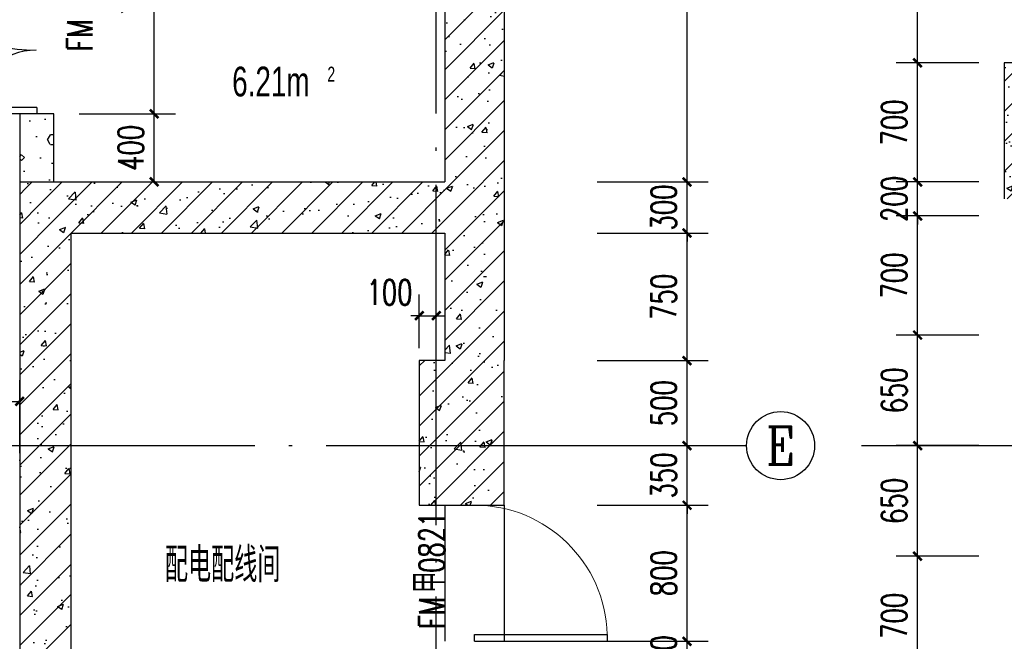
# Model space of a CAD drawing. Extents: x 797781 to 1255204, y 21234 to 1024248.
# Tile 861 of 1056: x 1163036 to 1168827, y 582526 to 586180. Entities that reach past the tile are written whole.
import ezdxf
from ezdxf.enums import TextEntityAlignment as Align

# ---------------------------------------------------------------- set-up
doc = ezdxf.new("R2010")
doc.units = 0
doc.header["$LTSCALE"] = 1000
doc.header["$MEASUREMENT"] = 0
doc.linetypes.add('230303生产综合楼-平面图_t8$0$DOTE', pattern=[2.42, 2, -0.2, 0.02, -0.2])
for name, color, linetype in [('230303生产综合楼-平面图_t8$0$AXIS', 3, 'Continuous'), ('230303生产综合楼-平面图_t8$0$AXIS_TEXT', 7, 'Continuous'), ('230303生产综合楼-平面图_t8$0$COLUMN', 40, 'Continuous'), ('230303生产综合楼-平面图_t8$0$DOOR_FIRE', 4, 'Continuous'), ('230303生产综合楼-平面图_t8$0$DOOR_FIRE_TEXT', 7, 'Continuous'), ('230303生产综合楼-平面图_t8$0$DOTE', 1, '230303生产综合楼-平面图_t8$0$DOTE'), ('230303生产综合楼-平面图_t8$0$PUB_DIM', 3, 'Continuous'), ('230303生产综合楼-平面图_t8$0$PUB_HATCH', 8, 'Continuous'), ('230303生产综合楼-平面图_t8$0$PUB_TEXT', 7, 'Continuous'), ('230303生产综合楼-平面图_t8$0$SPACE', 7, 'Continuous'), ('230303生产综合楼-平面图_t8$0$WALL', 40, 'Continuous'), ('AXIS_TEXT', 7, 'Continuous'), ('DOOR_FIRE', 4, 'Continuous')]:
    doc.layers.add(name, color=color, linetype=linetype)
doc.styles.add('230303生产综合楼-平面图_t8$0$_HZTXT', font='@HZTXT_E', dxfattribs={"width": 0.7, "bigfont": '@@HZTXT'})
doc.styles.add('230303生产综合楼-平面图_t8$0$_TCH_AXIS', font='COMPLEX', dxfattribs={"bigfont": 'GBCBIG'})
doc.styles.add('230303生产综合楼-平面图_T8$0$_TCH_DIM_T3', font='SIMPLEX', dxfattribs={"width": 0.705882, "bigfont": 'GBCBIG'})
doc.styles.add('230303生产综合楼-平面图_t8$0$_TCH_WINDOW', font='SIMPLEX', dxfattribs={"height": 3.5, "bigfont": 'GBCBIG'})
doc.styles.add('230303生产综合楼-平面图_t8$0$探索者', font='01-TSSDENG', dxfattribs={"width": 0.7, "bigfont": '02-TSSDCHN'})
doc.styles.add('COMPLEX', font='COMPLEX')
doc.dimstyles.new('230303生产综合楼-平面图_T8$0$_TCH_ARCH&&50', dxfattribs={"dimtxt": 148.75, "dimasz": 50, "dimexe": 125, "dimexo": 150, "dimgap": 63.125, "dimtad": 1, "dimdec": 0, "dimzin": 0, "dimdsep": 46, "dimtxsty": '230303生产综合楼-平面图_T8$0$_TCH_DIM_T3', "dimblk": '230303生产综合楼-平面图_t8$0$_ArchTick', "dimcen": 0.09, "dimclrt": 7, "dimazin": 2, "dimtfac": 1, "dimtdec": 0, "dimtix": 1, "dimtmove": 2, "dimatfit": 3, "dimfxl": 1, "dimtolj": 1, "dimtzin": 0, "dimarcsym": 0})
pattern_1 = [(45, (0, 0), (-88.388348, 88.388348), []), (50, (0, 0), (358.63009, -31.37607), [37.5, -412.5]), (355, (0, 0), (-69.37567, 376.09607), [30, -330]), (100.4514, (29.9, -2.6), (289.25469, 344.71977), [31.8701, -350.57106]), (46.1842, (0, 100), (533.62052, -82.7595), [56.25, -618.75]), (96.6356, (44.47, 93.1), (467.33135, 487.05894), [47.80514, -525.8565]), (351.1842, (0, 100), (467.33097, 487.0593), [45, -495]), (21, (50, 75), (298.453526, -201.309445), [37.5, -412.5]), (326, (50, 75), (121.65767, 362.57502), [30, -330]), (71.4514, (74.87, 58.22), (420.11131, 161.26525), [31.8701, -350.57106]), (37.5, (0, 0), (6.079928, 166.446927), [0, -326, 0, -335, 0, -331.25]), (7.5, (0, 0), (131.534769, 197.205856), [0, -191, 0, -318.5, 0, -126.25]), (327.5, (-111.5, 0), (266.911218, -11.277436), [0, -125, 0, -390, 0, -517.5]), (317.5, (-161.5, 0), (291.593085, 50.05249), [0, -162.5, 0, -259, 0, -367.5])]

# ---------------------------------------------------------------- blocks, each defined once
blk = doc.blocks.new('_AXISO')
blk.add_circle((0, 0), 0.5)
at = {"layer": 'AXIS_TEXT', "style": 'COMPLEX', "width": 1.041667}
blk.add_attdef('A', text='', height=0.56, dxfattribs=at).set_placement((-0.25, -0.28), (0.25, -0.28), align=Align.FIT)
blk = doc.blocks.new('230303生产综合楼-平面图_t8$0$_ArchTick')
at = {"color": 0, "linetype": 'ByBlock', "const_width": 0.3}
blk.add_lwpolyline([(-0.5, -0.5), (0.5, 0.5)], dxfattribs=at)
blk = doc.blocks.new('*D3450')
at = {"layer": '230303生产综合楼-平面图_t8$0$AXIS', "color": 0, "lineweight": -2, "transparency": 16777216}
for p, q in [((1165386.4, 584250), (1165386.4, 584565.2)), ((1165486.4, 584250), (1165486.4, 584565.2)), ((1165386.4, 584440.2), (1165336.4, 584440.2)), ((1165386.4, 584440.2), (1165486.4, 584440.2)), ((1165486.4, 584440.2), (1165536.4, 584440.2))]:
    blk.add_line(p, q, dxfattribs=at)
at = {"layer": 'Defpoints', "color": 0, "transparency": 16777216}
for p in [(1165486.4, 584440.2), (1165386.4, 584100), (1165486.4, 584100)]:
    blk.add_point(p, dxfattribs=at)
at = {"layer": '230303生产综合楼-平面图_t8$0$AXIS', "color": 0, "lineweight": -2, "transparency": 16777216, "xscale": 50, "yscale": 50, "zscale": 50}
blk.add_blockref('230303生产综合楼-平面图_t8$0$_ArchTick', (1165386.4, 584440.2), dxfattribs=at)
at = {"layer": '230303生产综合楼-平面图_t8$0$AXIS', "color": 0, "lineweight": -2, "transparency": 16777216, "xscale": 50, "yscale": 50, "zscale": 50, "rotation": 180}
blk.add_blockref('230303生产综合楼-平面图_t8$0$_ArchTick', (1165486.4, 584440.2), dxfattribs=at)
at = {"layer": '230303生产综合楼-平面图_t8$0$AXIS', "color": 7, "transparency": 16777216, "insert": (1165211.4, 584577.7), "char_height": 148.75, "attachment_point": 5, "style": '230303生产综合楼-平面图_T8$0$_TCH_DIM_T3'}
blk.add_mtext('\\A1;100', dxfattribs=at)
blk = doc.blocks.new('*D3451')
at = {"layer": '230303生产综合楼-平面图_t8$0$PUB_DIM', "color": 0, "lineweight": -2, "transparency": 16777216}
for p, q in [((1161536.4, 583632.3), (1161536.4, 584061.8)), ((1163036.4, 583632.3), (1163036.4, 584061.8)), ((1161536.4, 583936.8), (1163036.4, 583936.8))]:
    blk.add_line(p, q, dxfattribs=at)
at = {"layer": 'Defpoints', "color": 0, "transparency": 16777216}
for p in [(1163036.4, 583936.8), (1161536.4, 583482.3), (1163036.4, 583482.3)]:
    blk.add_point(p, dxfattribs=at)
at = {"layer": '230303生产综合楼-平面图_t8$0$PUB_DIM', "color": 0, "lineweight": -2, "transparency": 16777216, "xscale": 50, "yscale": 50, "zscale": 50, "rotation": 180}
blk.add_blockref('230303生产综合楼-平面图_t8$0$_ArchTick', (1161536.4, 583936.8), dxfattribs=at)
at = {"layer": '230303生产综合楼-平面图_t8$0$PUB_DIM', "color": 0, "lineweight": -2, "transparency": 16777216, "xscale": 50, "yscale": 50, "zscale": 50}
blk.add_blockref('230303生产综合楼-平面图_t8$0$_ArchTick', (1163036.4, 583936.8), dxfattribs=at)
at = {"layer": '230303生产综合楼-平面图_t8$0$PUB_DIM', "color": 7, "transparency": 16777216, "insert": (1162286.4, 584074.3), "char_height": 148.75, "attachment_point": 5, "style": '230303生产综合楼-平面图_T8$0$_TCH_DIM_T3'}
blk.add_mtext('\\A1;1500', dxfattribs=at)
blk = doc.blocks.new('*D3459')
at = {"layer": '230303生产综合楼-平面图_t8$0$PUB_DIM', "color": 0, "lineweight": -2, "transparency": 16777216}
for p, q in [((1163386.4, 587126.4), (1163952.3, 587126.4)), ((1163827.3, 585626.4), (1163827.3, 587126.4)), ((1163386.4, 585626.4), (1163952.3, 585626.4))]:
    blk.add_line(p, q, dxfattribs=at)
at = {"layer": 'Defpoints', "color": 0, "transparency": 16777216}
for p in [(1163236.4, 587126.4), (1163827.3, 587126.4), (1163236.4, 585626.4)]:
    blk.add_point(p, dxfattribs=at)
at = {"layer": '230303生产综合楼-平面图_t8$0$PUB_DIM', "color": 0, "lineweight": -2, "transparency": 16777216, "xscale": 50, "yscale": 50, "zscale": 50}
for p, rotation in [((1163827.3, 587126.4), 90), ((1163827.3, 585626.4), 270)]:
    blk.add_blockref('230303生产综合楼-平面图_t8$0$_ArchTick', p, dxfattribs=dict(at, rotation=rotation))
at = {"layer": '230303生产综合楼-平面图_t8$0$PUB_DIM', "color": 7, "transparency": 16777216, "insert": (1163689.8, 586376.4), "char_height": 148.75, "attachment_point": 5, "rotation": 90, "style": '230303生产综合楼-平面图_T8$0$_TCH_DIM_T3'}
blk.add_mtext('\\A1;1500', dxfattribs=at)
blk = doc.blocks.new('*D3460')
at = {"layer": '230303生产综合楼-平面图_t8$0$PUB_DIM', "color": 0, "lineweight": -2, "transparency": 16777216}
for p, q in [((1163386.4, 585626.4), (1163952.3, 585626.4)), ((1163827.3, 585226.4), (1163827.3, 585626.4)), ((1163386.4, 585226.4), (1163952.3, 585226.4))]:
    blk.add_line(p, q, dxfattribs=at)
at = {"layer": 'Defpoints', "color": 0, "transparency": 16777216}
for p in [(1163236.4, 585626.4), (1163827.3, 585626.4), (1163236.4, 585226.4)]:
    blk.add_point(p, dxfattribs=at)
at = {"layer": '230303生产综合楼-平面图_t8$0$PUB_DIM', "color": 0, "lineweight": -2, "transparency": 16777216, "xscale": 50, "yscale": 50, "zscale": 50}
for p, rotation in [((1163827.3, 585626.4), 90), ((1163827.3, 585226.4), 270)]:
    blk.add_blockref('230303生产综合楼-平面图_t8$0$_ArchTick', p, dxfattribs=dict(at, rotation=rotation))
at = {"layer": '230303生产综合楼-平面图_t8$0$PUB_DIM', "color": 7, "transparency": 16777216, "insert": (1163689.8, 585426.4), "char_height": 148.75, "attachment_point": 5, "rotation": 90, "style": '230303生产综合楼-平面图_T8$0$_TCH_DIM_T3'}
blk.add_mtext('\\A1;400', dxfattribs=at)
blk = doc.blocks.new('*D3490')
at = {"layer": '230303生产综合楼-平面图_t8$0$AXIS', "color": 0, "lineweight": -2, "transparency": 16777216}
for p, q in [((1166432.3, 587926.4), (1167086.2, 587926.4)), ((1166961.2, 585226.4), (1166961.2, 587926.4)), ((1166432.3, 585226.4), (1167086.2, 585226.4))]:
    blk.add_line(p, q, dxfattribs=at)
at = {"layer": 'Defpoints', "color": 0, "transparency": 16777216}
for p in [(1166282.3, 587926.4), (1166961.2, 587926.4), (1166282.3, 585226.4)]:
    blk.add_point(p, dxfattribs=at)
at = {"layer": '230303生产综合楼-平面图_t8$0$AXIS', "color": 0, "lineweight": -2, "transparency": 16777216, "xscale": 50, "yscale": 50, "zscale": 50}
for p, rotation in [((1166961.2, 587926.4), 90), ((1166961.2, 585226.4), 270)]:
    blk.add_blockref('230303生产综合楼-平面图_t8$0$_ArchTick', p, dxfattribs=dict(at, rotation=rotation))
at = {"layer": '230303生产综合楼-平面图_t8$0$AXIS', "color": 7, "transparency": 16777216, "insert": (1166823.7, 586576.4), "char_height": 148.75, "attachment_point": 5, "rotation": 90, "style": '230303生产综合楼-平面图_T8$0$_TCH_DIM_T3'}
blk.add_mtext('\\A1;2700', dxfattribs=at)
blk = doc.blocks.new('*D3491')
at = {"layer": '230303生产综合楼-平面图_t8$0$AXIS', "color": 0, "lineweight": -2, "transparency": 16777216}
for p, q in [((1166961.2, 585226.4), (1166961.2, 585276.4)), ((1166432.3, 585226.4), (1167086.2, 585226.4)), ((1166961.2, 584926.4), (1166961.2, 585226.4)), ((1166432.3, 584926.4), (1167086.2, 584926.4)), ((1166961.2, 584926.4), (1166961.2, 584876.4))]:
    blk.add_line(p, q, dxfattribs=at)
at = {"layer": 'Defpoints', "color": 0, "transparency": 16777216}
for p in [(1166282.3, 585226.4), (1166961.2, 585226.4), (1166282.3, 584926.4)]:
    blk.add_point(p, dxfattribs=at)
at = {"layer": '230303生产综合楼-平面图_t8$0$AXIS', "color": 0, "lineweight": -2, "transparency": 16777216, "xscale": 50, "yscale": 50, "zscale": 50}
for p, rotation in [((1166961.2, 585226.4), 270), ((1166961.2, 584926.4), 90)]:
    blk.add_blockref('230303生产综合楼-平面图_t8$0$_ArchTick', p, dxfattribs=dict(at, rotation=rotation))
at = {"layer": '230303生产综合楼-平面图_t8$0$AXIS', "color": 7, "transparency": 16777216, "insert": (1166823.7, 585076.4), "char_height": 148.75, "attachment_point": 5, "rotation": 90, "style": '230303生产综合楼-平面图_T8$0$_TCH_DIM_T3'}
blk.add_mtext('\\A1;300', dxfattribs=at)
blk = doc.blocks.new('*D3492')
at = {"layer": '230303生产综合楼-平面图_t8$0$AXIS', "color": 0, "lineweight": -2, "transparency": 16777216}
for p, q in [((1166432.3, 584926.4), (1167086.2, 584926.4)), ((1166961.2, 584176.4), (1166961.2, 584926.4)), ((1166432.3, 584176.4), (1167086.2, 584176.4))]:
    blk.add_line(p, q, dxfattribs=at)
at = {"layer": 'Defpoints', "color": 0, "transparency": 16777216}
for p in [(1166282.3, 584926.4), (1166961.2, 584926.4), (1166282.3, 584176.4)]:
    blk.add_point(p, dxfattribs=at)
at = {"layer": '230303生产综合楼-平面图_t8$0$AXIS', "color": 0, "lineweight": -2, "transparency": 16777216, "xscale": 50, "yscale": 50, "zscale": 50}
for p, rotation in [((1166961.2, 584926.4), 90), ((1166961.2, 584176.4), 270)]:
    blk.add_blockref('230303生产综合楼-平面图_t8$0$_ArchTick', p, dxfattribs=dict(at, rotation=rotation))
at = {"layer": '230303生产综合楼-平面图_t8$0$AXIS', "color": 7, "transparency": 16777216, "insert": (1166823.7, 584551.4), "char_height": 148.75, "attachment_point": 5, "rotation": 90, "style": '230303生产综合楼-平面图_T8$0$_TCH_DIM_T3'}
blk.add_mtext('\\A1;750', dxfattribs=at)
blk = doc.blocks.new('*D3493')
at = {"layer": '230303生产综合楼-平面图_t8$0$AXIS', "color": 0, "lineweight": -2, "transparency": 16777216}
for p, q in [((1166432.3, 584176.4), (1167086.2, 584176.4)), ((1166961.2, 583676.4), (1166961.2, 584176.4)), ((1166432.3, 583676.4), (1167086.2, 583676.4))]:
    blk.add_line(p, q, dxfattribs=at)
at = {"layer": 'Defpoints', "color": 0, "transparency": 16777216}
for p in [(1166282.3, 584176.4), (1166961.2, 584176.4), (1166282.3, 583676.4)]:
    blk.add_point(p, dxfattribs=at)
at = {"layer": '230303生产综合楼-平面图_t8$0$AXIS', "color": 0, "lineweight": -2, "transparency": 16777216, "xscale": 50, "yscale": 50, "zscale": 50}
for p, rotation in [((1166961.2, 584176.4), 90), ((1166961.2, 583676.4), 270)]:
    blk.add_blockref('230303生产综合楼-平面图_t8$0$_ArchTick', p, dxfattribs=dict(at, rotation=rotation))
at = {"layer": '230303生产综合楼-平面图_t8$0$AXIS', "color": 7, "transparency": 16777216, "insert": (1166823.7, 583926.4), "char_height": 148.75, "attachment_point": 5, "rotation": 90, "style": '230303生产综合楼-平面图_T8$0$_TCH_DIM_T3'}
blk.add_mtext('\\A1;500', dxfattribs=at)
blk = doc.blocks.new('*D3494')
at = {"layer": '230303生产综合楼-平面图_t8$0$AXIS', "color": 0, "lineweight": -2, "transparency": 16777216}
for p, q in [((1166961.2, 583676.4), (1166961.2, 583726.4)), ((1166432.3, 583676.4), (1167086.2, 583676.4)), ((1166961.2, 583326.4), (1166961.2, 583676.4)), ((1166432.3, 583326.4), (1167086.2, 583326.4)), ((1166961.2, 583326.4), (1166961.2, 583276.4))]:
    blk.add_line(p, q, dxfattribs=at)
at = {"layer": 'Defpoints', "color": 0, "transparency": 16777216}
for p in [(1166282.3, 583676.4), (1166961.2, 583676.4), (1166282.3, 583326.4)]:
    blk.add_point(p, dxfattribs=at)
at = {"layer": '230303生产综合楼-平面图_t8$0$AXIS', "color": 0, "lineweight": -2, "transparency": 16777216, "xscale": 50, "yscale": 50, "zscale": 50}
for p, rotation in [((1166961.2, 583676.4), 270), ((1166961.2, 583326.4), 90)]:
    blk.add_blockref('230303生产综合楼-平面图_t8$0$_ArchTick', p, dxfattribs=dict(at, rotation=rotation))
at = {"layer": '230303生产综合楼-平面图_t8$0$AXIS', "color": 7, "transparency": 16777216, "insert": (1166823.7, 583501.4), "char_height": 148.75, "attachment_point": 5, "rotation": 90, "style": '230303生产综合楼-平面图_T8$0$_TCH_DIM_T3'}
blk.add_mtext('\\A1;350', dxfattribs=at)
blk = doc.blocks.new('*D3495')
at = {"layer": '230303生产综合楼-平面图_t8$0$AXIS', "color": 0, "lineweight": -2, "transparency": 16777216}
for p, q in [((1166432.3, 583326.4), (1167086.2, 583326.4)), ((1166961.2, 582526.4), (1166961.2, 583326.4)), ((1166432.3, 582526.4), (1167086.2, 582526.4))]:
    blk.add_line(p, q, dxfattribs=at)
at = {"layer": 'Defpoints', "color": 0, "transparency": 16777216}
for p in [(1166282.3, 583326.4), (1166961.2, 583326.4), (1166282.3, 582526.4)]:
    blk.add_point(p, dxfattribs=at)
at = {"layer": '230303生产综合楼-平面图_t8$0$AXIS', "color": 0, "lineweight": -2, "transparency": 16777216, "xscale": 50, "yscale": 50, "zscale": 50}
for p, rotation in [((1166961.2, 583326.4), 90), ((1166961.2, 582526.4), 270)]:
    blk.add_blockref('230303生产综合楼-平面图_t8$0$_ArchTick', p, dxfattribs=dict(at, rotation=rotation))
at = {"layer": '230303生产综合楼-平面图_t8$0$AXIS', "color": 7, "transparency": 16777216, "insert": (1166823.7, 582926.4), "char_height": 148.75, "attachment_point": 5, "rotation": 90, "style": '230303生产综合楼-平面图_T8$0$_TCH_DIM_T3'}
blk.add_mtext('\\A1;800', dxfattribs=at)
blk = doc.blocks.new('*D3496')
at = {"layer": '230303生产综合楼-平面图_t8$0$AXIS', "color": 0, "lineweight": -2, "transparency": 16777216}
for p, q in [((1166961.2, 582526.4), (1166961.2, 582576.4)), ((1166432.3, 582526.4), (1167086.2, 582526.4)), ((1166961.2, 582326.4), (1166961.2, 582526.4)), ((1166432.3, 582326.4), (1167086.2, 582326.4)), ((1166961.2, 582326.4), (1166961.2, 582276.4))]:
    blk.add_line(p, q, dxfattribs=at)
at = {"layer": 'Defpoints', "color": 0, "transparency": 16777216}
for p in [(1166282.3, 582526.4), (1166961.2, 582526.4), (1166282.3, 582326.4)]:
    blk.add_point(p, dxfattribs=at)
at = {"layer": '230303生产综合楼-平面图_t8$0$AXIS', "color": 0, "lineweight": -2, "transparency": 16777216, "xscale": 50, "yscale": 50, "zscale": 50}
for p, rotation in [((1166961.2, 582526.4), 270), ((1166961.2, 582326.4), 90)]:
    blk.add_blockref('230303生产综合楼-平面图_t8$0$_ArchTick', p, dxfattribs=dict(at, rotation=rotation))
at = {"layer": '230303生产综合楼-平面图_t8$0$AXIS', "color": 7, "transparency": 16777216, "insert": (1166823.7, 582426.4), "char_height": 148.75, "attachment_point": 5, "rotation": 90, "style": '230303生产综合楼-平面图_T8$0$_TCH_DIM_T3'}
blk.add_mtext('\\A1;200', dxfattribs=at)
blk = doc.blocks.new('$DorLib2D$00000001')
for p, q in [((0.45, 0.975), (0.5, 0.975)), ((0.45, 0), (0.45, 0.975)), ((0.5, 0), (0.5, 0.975)), ((0.5, 0), (0.45, 0))]:
    blk.add_line(p, q)
at = {"lineweight": 13}
blk.add_arc((0.475, 0), 0.975, 91.46928, 180, dxfattribs=at)
blk = doc.blocks.new('230303生产综合楼-平面图_t8$0$$DorLib2D$00000225')
at = {"color": 0}
for p, q in [((0.475, -0.0014), (0.475, 0.7521)), ((0.475, 0.7521), (0.5, 0.7521)), ((0.5, -0.0014), (0.5, 0.7521)), ((-0.5, 0), (-0.5, 0.252)), ((-0.475, 0.252), (-0.5, 0.252)), ((-0.475, 0), (-0.475, 0.252)), ((-0.475, 0), (-0.5, 0)), ((0.475, -0.0014), (0.5, -0.0014))]:
    blk.add_line(p, q, dxfattribs=at)
for centre, radius, start, end in [((0.5046, -0.0019), 0.7546, 92.2493, 179.7238), ((-0.5008, 0.0026), 0.2508, 359.7899, 84.0974)]:
    blk.add_arc(centre, radius, start, end, dxfattribs=at)
blk = doc.blocks.new('*D3877')
at = {"layer": '230303生产综合楼-平面图_t8$0$PUB_DIM', "color": 0, "lineweight": -2, "transparency": 16777216}
for p, q in [((1168677, 583026.4), (1168191.8, 583026.4)), ((1168316.8, 582326.4), (1168316.8, 583026.4)), ((1168677, 582326.4), (1168191.8, 582326.4))]:
    blk.add_line(p, q, dxfattribs=at)
at = {"layer": 'Defpoints', "color": 0, "transparency": 16777216}
for p in [(1168316.8, 583026.4), (1168827, 583026.4), (1168827, 582326.4)]:
    blk.add_point(p, dxfattribs=at)
at = {"layer": '230303生产综合楼-平面图_t8$0$PUB_DIM', "color": 0, "lineweight": -2, "transparency": 16777216, "xscale": 50, "yscale": 50, "zscale": 50}
for p, rotation in [((1168316.8, 583026.4), 90), ((1168316.8, 582326.4), 270)]:
    blk.add_blockref('230303生产综合楼-平面图_t8$0$_ArchTick', p, dxfattribs=dict(at, rotation=rotation))
at = {"layer": '230303生产综合楼-平面图_t8$0$PUB_DIM', "color": 7, "transparency": 16777216, "insert": (1168179.3, 582676.4), "char_height": 148.75, "attachment_point": 5, "rotation": 90, "style": '230303生产综合楼-平面图_T8$0$_TCH_DIM_T3'}
blk.add_mtext('\\A1;700', dxfattribs=at)
blk = doc.blocks.new('*D3878')
at = {"layer": '230303生产综合楼-平面图_t8$0$PUB_DIM', "color": 0, "lineweight": -2, "transparency": 16777216}
for p, q in [((1168677, 583676.4), (1168191.8, 583676.4)), ((1168316.8, 583026.4), (1168316.8, 583676.4)), ((1168677, 583026.4), (1168191.8, 583026.4))]:
    blk.add_line(p, q, dxfattribs=at)
at = {"layer": 'Defpoints', "color": 0, "transparency": 16777216}
for p in [(1168316.8, 583676.4), (1168827, 583676.4), (1168827, 583026.4)]:
    blk.add_point(p, dxfattribs=at)
at = {"layer": '230303生产综合楼-平面图_t8$0$PUB_DIM', "color": 0, "lineweight": -2, "transparency": 16777216, "xscale": 50, "yscale": 50, "zscale": 50}
for p, rotation in [((1168316.8, 583676.4), 90), ((1168316.8, 583026.4), 270)]:
    blk.add_blockref('230303生产综合楼-平面图_t8$0$_ArchTick', p, dxfattribs=dict(at, rotation=rotation))
at = {"layer": '230303生产综合楼-平面图_t8$0$PUB_DIM', "color": 7, "transparency": 16777216, "insert": (1168179.3, 583351.4), "char_height": 148.75, "attachment_point": 5, "rotation": 90, "style": '230303生产综合楼-平面图_T8$0$_TCH_DIM_T3'}
blk.add_mtext('\\A1;650', dxfattribs=at)
blk = doc.blocks.new('*D3879')
at = {"layer": '230303生产综合楼-平面图_t8$0$PUB_DIM', "color": 0, "lineweight": -2, "transparency": 16777216}
for p, q in [((1168677, 584326.4), (1168191.8, 584326.4)), ((1168316.8, 583676.4), (1168316.8, 584326.4)), ((1168677, 583676.4), (1168191.8, 583676.4))]:
    blk.add_line(p, q, dxfattribs=at)
at = {"layer": 'Defpoints', "color": 0, "transparency": 16777216}
for p in [(1168316.8, 584326.4), (1168827, 584326.4), (1168827, 583676.4)]:
    blk.add_point(p, dxfattribs=at)
at = {"layer": '230303生产综合楼-平面图_t8$0$PUB_DIM', "color": 0, "lineweight": -2, "transparency": 16777216, "xscale": 50, "yscale": 50, "zscale": 50}
for p, rotation in [((1168316.8, 584326.4), 90), ((1168316.8, 583676.4), 270)]:
    blk.add_blockref('230303生产综合楼-平面图_t8$0$_ArchTick', p, dxfattribs=dict(at, rotation=rotation))
at = {"layer": '230303生产综合楼-平面图_t8$0$PUB_DIM', "color": 7, "transparency": 16777216, "insert": (1168179.3, 584001.4), "char_height": 148.75, "attachment_point": 5, "rotation": 90, "style": '230303生产综合楼-平面图_T8$0$_TCH_DIM_T3'}
blk.add_mtext('\\A1;650', dxfattribs=at)
blk = doc.blocks.new('*D3880')
at = {"layer": '230303生产综合楼-平面图_t8$0$PUB_DIM', "color": 0, "lineweight": -2, "transparency": 16777216}
for p, q in [((1168677, 585026.4), (1168191.8, 585026.4)), ((1168316.8, 584326.4), (1168316.8, 585026.4)), ((1168677, 584326.4), (1168191.8, 584326.4))]:
    blk.add_line(p, q, dxfattribs=at)
at = {"layer": 'Defpoints', "color": 0, "transparency": 16777216}
for p in [(1168316.8, 585026.4), (1168827, 585026.4), (1168827, 584326.4)]:
    blk.add_point(p, dxfattribs=at)
at = {"layer": '230303生产综合楼-平面图_t8$0$PUB_DIM', "color": 0, "lineweight": -2, "transparency": 16777216, "xscale": 50, "yscale": 50, "zscale": 50}
for p, rotation in [((1168316.8, 585026.4), 90), ((1168316.8, 584326.4), 270)]:
    blk.add_blockref('230303生产综合楼-平面图_t8$0$_ArchTick', p, dxfattribs=dict(at, rotation=rotation))
at = {"layer": '230303生产综合楼-平面图_t8$0$PUB_DIM', "color": 7, "transparency": 16777216, "insert": (1168179.3, 584676.4), "char_height": 148.75, "attachment_point": 5, "rotation": 90, "style": '230303生产综合楼-平面图_T8$0$_TCH_DIM_T3'}
blk.add_mtext('\\A1;700', dxfattribs=at)
blk = doc.blocks.new('*D3881')
at = {"layer": '230303生产综合楼-平面图_t8$0$PUB_DIM', "color": 0, "lineweight": -2, "transparency": 16777216}
for p, q in [((1168316.8, 585226.4), (1168316.8, 585276.4)), ((1168677, 585226.4), (1168191.8, 585226.4)), ((1168316.8, 585026.4), (1168316.8, 585226.4)), ((1168677, 585026.4), (1168191.8, 585026.4)), ((1168316.8, 585026.4), (1168316.8, 584976.4))]:
    blk.add_line(p, q, dxfattribs=at)
at = {"layer": 'Defpoints', "color": 0, "transparency": 16777216}
for p in [(1168316.8, 585226.4), (1168827, 585226.4), (1168827, 585026.4)]:
    blk.add_point(p, dxfattribs=at)
at = {"layer": '230303生产综合楼-平面图_t8$0$PUB_DIM', "color": 0, "lineweight": -2, "transparency": 16777216, "xscale": 50, "yscale": 50, "zscale": 50}
for p, rotation in [((1168316.8, 585226.4), 270), ((1168316.8, 585026.4), 90)]:
    blk.add_blockref('230303生产综合楼-平面图_t8$0$_ArchTick', p, dxfattribs=dict(at, rotation=rotation))
at = {"layer": '230303生产综合楼-平面图_t8$0$PUB_DIM', "color": 7, "transparency": 16777216, "insert": (1168179.3, 585126.4), "char_height": 148.75, "attachment_point": 5, "rotation": 90, "style": '230303生产综合楼-平面图_T8$0$_TCH_DIM_T3'}
blk.add_mtext('\\A1;200', dxfattribs=at)
blk = doc.blocks.new('*D3882')
at = {"layer": '230303生产综合楼-平面图_t8$0$PUB_DIM', "color": 0, "lineweight": -2, "transparency": 16777216}
for p, q in [((1168677, 585926.4), (1168191.8, 585926.4)), ((1168316.8, 585226.4), (1168316.8, 585926.4)), ((1168677, 585226.4), (1168191.8, 585226.4))]:
    blk.add_line(p, q, dxfattribs=at)
at = {"layer": 'Defpoints', "color": 0, "transparency": 16777216}
for p in [(1168316.8, 585926.4), (1168827, 585926.4), (1168827, 585226.4)]:
    blk.add_point(p, dxfattribs=at)
at = {"layer": '230303生产综合楼-平面图_t8$0$PUB_DIM', "color": 0, "lineweight": -2, "transparency": 16777216, "xscale": 50, "yscale": 50, "zscale": 50}
for p, rotation in [((1168316.8, 585926.4), 90), ((1168316.8, 585226.4), 270)]:
    blk.add_blockref('230303生产综合楼-平面图_t8$0$_ArchTick', p, dxfattribs=dict(at, rotation=rotation))
at = {"layer": '230303生产综合楼-平面图_t8$0$PUB_DIM', "color": 7, "transparency": 16777216, "insert": (1168179.3, 585576.4), "char_height": 148.75, "attachment_point": 5, "rotation": 90, "style": '230303生产综合楼-平面图_T8$0$_TCH_DIM_T3'}
blk.add_mtext('\\A1;700', dxfattribs=at)
blk = doc.blocks.new('*D3883')
at = {"layer": '230303生产综合楼-平面图_t8$0$PUB_DIM', "color": 0, "lineweight": -2, "transparency": 16777216}
for p, q in [((1168677, 587226.4), (1168191.8, 587226.4)), ((1168316.8, 585926.4), (1168316.8, 587226.4)), ((1168677, 585926.4), (1168191.8, 585926.4))]:
    blk.add_line(p, q, dxfattribs=at)
at = {"layer": 'Defpoints', "color": 0, "transparency": 16777216}
for p in [(1168316.8, 587226.4), (1168827, 587226.4), (1168827, 585926.4)]:
    blk.add_point(p, dxfattribs=at)
at = {"layer": '230303生产综合楼-平面图_t8$0$PUB_DIM', "color": 0, "lineweight": -2, "transparency": 16777216, "xscale": 50, "yscale": 50, "zscale": 50}
for p, rotation in [((1168316.8, 587226.4), 90), ((1168316.8, 585926.4), 270)]:
    blk.add_blockref('230303生产综合楼-平面图_t8$0$_ArchTick', p, dxfattribs=dict(at, rotation=rotation))
at = {"layer": '230303生产综合楼-平面图_t8$0$PUB_DIM', "color": 7, "transparency": 16777216, "insert": (1168179.3, 586576.4), "char_height": 148.75, "attachment_point": 5, "rotation": 90, "style": '230303生产综合楼-平面图_T8$0$_TCH_DIM_T3'}
blk.add_mtext('\\A1;1300', dxfattribs=at)

msp = doc.modelspace()

# ---------------------------------------------------------------- hatches: boundary and pattern name
at = {"layer": '230303生产综合楼-平面图_t8$0$PUB_HATCH'}
h = msp.add_hatch(dxfattribs=at)
h.set_pattern_fill('钢筋混凝土', color=256, scale=50, style=0)
h.set_pattern_definition(pattern_1)
h.paths.add_polyline_path([(1165886.4, 588276.4), (1165536.4, 587926.4), (1165536.4, 585226.4), (1165653, 585093), (1165886.4, 585126.4)])
h = msp.add_hatch(dxfattribs=at)
h.set_pattern_fill('钢筋混凝土', color=256, scale=50, style=0)
h.set_pattern_definition(pattern_1)
h.paths.add_polyline_path([(1169177, 585126.4), (1169177, 585926.4), (1168827, 585926.4), (1168827, 585126.4)])
h = msp.add_hatch(dxfattribs=at)
h.set_pattern_fill('加气混凝土', color=256, scale=50, style=0)
h.set_pattern_definition([(0, (177, -183), (300, 600), [0, -600]), (0, (-174, -264), (300, 600), [0, -600]), (0, (21, -270), (300, 600), [0, -600]), (0, (234, -93), (300, 600), [0, -600]), (0, (-15, -300), (300, 600), [0, -600]), (0, (294, 285), (300, 600), [0, -600]), (0, (111, 237), (300, 600), [0, -600]), (0, (207, 162), (300, 600), [0, -600]), (0, (-282, 150), (300, 600), [0, -600]), (0, (12, 123), (300, 600), [0, -600]), (0, (-102, -30), (300, 600), [0, -600]), (0, (-96, -255), (300, 600), [0, -600]), (0, (129, -279), (300, 600), [0, -600]), (0, (294, -15), (300, 600), [0, -600]), (0, (-267, -108), (300, 600), [0, -600]), (0, (-216, -6), (300, 600), [0, -600]), (0, (18, -48), (300, 600), [0, -600]), (0, (-66, -135), (300, 600), [0, -600]), (0, (-114, 63), (300, 600), [0, -600]), (0, (-39, 288), (300, 600), [0, -600]), (0, (-243, -234), (300, 600), [0, -600]), (0, (87, 165), (300, 600), [0, -600]), (0, (-192, 174), (300, 600), [0, -600]), (0, (-240, 252), (300, 600), [0, -600]), (130.601294, (257.143, 97.143), (-1499.9999834, 1800.0000079), [26.34155, -11037.111]), (18.434949, (214.29, 108.57), (1499.9999945, 599.9999956), [27.10524, -3767.6279]), (90, (214.3, 82.86), (300, 600), [25.71428, -1174.28565]), (161.565051, (240, 74.29), (-1500.0000076, 599.999955), [27.10524, -3767.6279]), (53.130102, (240, 74.29), (300.000001, 600), [28.57143, -2971.4285]), (135, (262.86, -231.43), (-300.000036, 599.99996), [24.24366, -1672.8126]), (45, (228.57, -231.43), (299.999998, 599.999998), [24.24366, -1672.8126]), (135, (245.71, -248.57), (-300.000036, 599.99996), [24.24366, -1672.8126]), (45, (245.71, -248.57), (299.999998, 599.999998), [24.24366, -1672.8126]), (116.56505, (-25.7, 171.43), (-5e-05, 1199.99997), [31.94383, -638.8765]), (180, (-40, 200), (-300, 600), [34.28572, -565.71425]), (63.43495, (-88.57, 171.43), (3e-06, 1200), [31.94383, -638.8765]), (116.56505, (-74.3, 142.86), (-5e-05, 1199.99997), [31.94383, -638.8765]), (0, (-74.3, 142.86), (300, 600), [34.28572, -565.71425]), (63.43495, (-40, 142.86), (3e-06, 1200), [31.94383, -638.8765]), (107.102728, (200, -31.429), (-899.9999656, 3000.00000484), [38.86135, -16282.9025]), (143.972626, (188.57, 5.714), (-5699.9999277, 4199.9999952), [38.86135, -8122.02]), (180, (157.14, 28.6), (-300, 600), [37.14286, -562.8571]), (36.0273733, (88.57, 5.714), (5699.9999579, 4199.9999547), [38.86135, -8122.02]), (71.565051, (77.14, -28.57), (900.0000046, 2999.999995), [36.14032, -3758.5928]), (107.102728, (88.571, -65.714), (-899.9999656, 3000.00000484), [38.86135, -16282.9025]), (143.972626, (120, -88.57), (-5699.9999277, 4199.9999952), [38.86135, -8122.02]), (0, (120, -88.6), (300, 600), [37.14286, -562.8571]), (36.0273733, (157.143, -88.57), (5699.9999579, 4199.9999547), [38.86135, -8122.02]), (71.565051, (188.57, -65.71), (900.0000046, 2999.999995), [36.14032, -3758.5928]), (150.255118, (205.714, 248.57), (-900.000002, 599.9999926), [23.03502, -4814.3196]), (90, (185.7, 237.14), (300, 600), [22.85714, -1177.14275]), (29.744881, (185.714, 237.14), (900.0000005, 599.999997), [23.03502, -4814.3196]), (116.56505, (65.7, -177.14), (-5e-05, 1199.99997), [31.94383, -638.8765]), (168.690067, (51.43, -148.57), (-2700.000002, 599.999985), [29.13725, -6089.6855]), (41.185925, (0, -162.857), (7499.99995456, 6599.9999423), [30.37184, -12725.802]), (90, (0, -191.43), (300, 600), [28.57143, -1171.4285]), (138.814074, (22.857, -211.429), (-7499.9998667, 6600.00004204), [30.37184, -12725.802]), (16.6992442, (22.857, -211.429), (9899.9999255, 2999.9999686), [29.82945, -12498.5375]), (60.945396, (51.43, -202.857), (299.9999992, 599.9999947), [29.41609, -12325.3395]), (109.983106, (-185.714, 74.286), (-1500.00000565, 4199.9999889), [33.442, -14012.1975]), (155.556045, (-197.143, 105.714), (-3900.00001487, 1799.9999626), [34.52299, -14465.1315]), (24.4439547, (-260, 105.714), (3900.00000195, 1799.99999134), [34.52299, -14465.1315]), (70.0168934, (-271.429, 74.286), (1500.0000045, 4199.9999896), [33.442, -14012.1975]), (109.983106, (-260, 42.857), (-1500.00000565, 4199.9999889), [33.442, -14012.1975]), (160.016893, (-228.57, 31.43), (-1500.0000009, 599.9999727), [33.442, -6989.3775]), (19.9831065, (-228.57, 31.43), (1499.9999918, 599.999999), [33.442, -6989.3775]), (70.0168934, (-197.143, 42.857), (1500.0000045, 4199.9999896), [33.442, -14012.1975]), (122.005383, (37.14, 20), (-300.0000403, 599.9999694), [26.95423, -5633.434]), (18.434949, (-2.86, 34.29), (1499.9999945, 599.9999956), [27.10524, -3767.6279]), (90, (-2.86, 8.57), (300, 600), [25.71428, -1174.28565]), (161.565051, (22.86, 0), (-1500.0000076, 599.999955), [27.10524, -3767.6279]), (54.4623222, (22.857, 0), (2099.999997, 2999.9999955), [24.57807, -10298.2115]), (116.56505, (-137.14, -125.7), (-5e-05, 1199.99997), [31.94383, -638.8765]), (180, (-151.4, -97.14), (-300, 600), [31.42857, -568.5714]), (59.0362434, (-200, -125.714), (300.000001, 599.999997), [33.31973, -6963.822]), (120.963756, (-182.857, -154.286), (-300.000041, 599.9999724), [33.31973, -6963.822]), (0, (-182.86, -154.3), (300, 600), [31.42857, -568.5714]), (63.43495, (-151.43, -154.3), (3e-06, 1200), [31.94383, -638.8765])])
h.paths.add_polyline_path([(1163236.4, 585226.4), (1163236.4, 585626.3), (1163036.4, 585626.3), (1163036.4, 585226.4)])
h = msp.add_hatch(dxfattribs=at)
h.set_pattern_fill('钢筋混凝土', color=256, scale=50, style=0)
h.set_pattern_definition(pattern_1)
h.paths.add_polyline_path([(1163336.4, 584926.4), (1163036.4, 585226.4), (1163036.4, 582226.4), (1163336.4, 582226.4)])
h = msp.add_hatch(dxfattribs=at)
h.set_pattern_fill('钢筋混凝土', color=256, scale=50, style=0)
h.set_pattern_definition(pattern_1)
h.paths.add_polyline_path([(1163036.4, 585226.4), (1163336.4, 584926.4), (1165536.4, 584926.4), (1165653, 585093), (1165536.4, 585226.4)])
h = msp.add_hatch(dxfattribs=at)
h.set_pattern_fill('钢筋混凝土', color=256, scale=50, style=0)
h.set_pattern_definition(pattern_1)
h.paths.add_polyline_path([(1165536.4, 584176.4), (1165886.4, 584176.4), (1165886.4, 583826.4), (1165886.4, 585126.4), (1165653, 585093), (1165536.4, 584926.4)])
h = msp.add_hatch(dxfattribs=at)
h.set_pattern_fill('钢筋混凝土', color=256, scale=50, style=0)
h.set_pattern_definition(pattern_1)
h.paths.add_polyline_path([(1165386.4, 583326.4), (1165886.4, 583326.4), (1165886.4, 584176.4), (1165386.4, 584176.4)])

# ---------------------------------------------------------------- linework, layer by layer
at = {"layer": '230303生产综合楼-平面图_t8$0$AXIS'}
msp.add_line((1166282.3, 583676.4), (1167311.2, 583676.4), dxfattribs=at)
at = {"layer": '230303生产综合楼-平面图_t8$0$COLUMN'}
for p, q in [((1165536.4, 584176.4), (1165386.4, 584176.4)), ((1165386.4, 584176.4), (1165386.4, 583326.4)), ((1165886.4, 583326.4), (1165886.4, 584176.4)), ((1165386.4, 583326.4), (1165886.4, 583326.4)), ((1165886.4, 583326.4), (1165886.4, 583326.4))]:
    msp.add_line(p, q, dxfattribs=at)
at = {"layer": '230303生产综合楼-平面图_t8$0$DOTE'}
for p, q in [((1165486.4, 578369.3), (1165486.4, 588935.3)), ((1152739, 583676.4), (1166712, 583676.4)), ((1167987.1, 583676.4), (1179116, 583676.4))]:
    msp.add_line(p, q, dxfattribs=at)
at = {"layer": '230303生产综合楼-平面图_t8$0$WALL'}
for p, q in [((1165886.4, 588276.4), (1165886.4, 585126.4)), ((1165536.4, 587926.4), (1165536.4, 585226.4)), ((1169177, 585926.4), (1168827, 585926.4)), ((1168827, 585926.4), (1168827, 585126.4)), ((1163236.4, 585626.3), (1163036.4, 585626.3)), ((1163036.4, 585626.3), (1163036.4, 585226.4)), ((1163236.4, 585226.4), (1163236.4, 585626.3)), ((1163036.4, 585226.4), (1163036.4, 582226.4)), ((1163036.4, 585226.4), (1165536.4, 585226.4)), ((1165886.4, 585126.4), (1165886.4, 584176.4)), ((1163336.4, 584926.4), (1163336.4, 582226.4)), ((1163336.4, 584926.4), (1165536.4, 584926.4)), ((1165536.4, 584926.4), (1165536.4, 584176.4))]:
    msp.add_line(p, q, dxfattribs=at)
at = {"layer": 'DOOR_FIRE'}
for p, q in [((1165536.4, 583326.4), (1165536.4, 582526.4)), ((1165886.4, 583326.4), (1165886.4, 582526.4))]:
    msp.add_line(p, q, dxfattribs=at)

# ---------------------------------------------------------------- block references
at = {"layer": '230303生产综合楼-平面图_t8$0$AXIS'}
ref = msp.add_blockref('_AXISO', (1167511.2, 583676.4), dxfattribs=dict(at, xscale=400, yscale=400, zscale=400))
ref.add_attrib('A', 'E', dxfattribs={"layer": '230303生产综合楼-平面图_t8$0$AXIS_TEXT', "ltscale": 2, "height": 222.7, "style": '230303生产综合楼-平面图_t8$0$_TCH_AXIS'}).set_placement((1167426.4, 583565), (1167596.1, 583565), align=Align.FIT)
at = {"layer": '230303生产综合楼-平面图_t8$0$DOOR_FIRE', "xscale": -1500, "yscale": -1500, "zscale": 200, "rotation": 270}
msp.add_blockref('230303生产综合楼-平面图_t8$0$$DorLib2D$00000225', (1163136.4, 586376.3), dxfattribs=at)
at = {"layer": 'DOOR_FIRE', "xscale": 800, "yscale": 800, "zscale": 350, "rotation": 270}
msp.add_blockref('$DorLib2D$00000001', (1165711.4, 582926.4), dxfattribs=at)

# ---------------------------------------------------------------- texts
at = {"layer": '230303生产综合楼-平面图_t8$0$DOOR_FIRE_TEXT', "style": '230303生产综合楼-平面图_t8$0$_TCH_WINDOW', "width": 0.705882}
for s, p in [('FM', (1163463.8, 585994.3)), ('0821', (1165533.9, 582928.4)), ('FM', (1165533.9, 582599.3))]:
    msp.add_text(s, height=148.75, rotation=90, dxfattribs=at).set_placement(p)
at = {"layer": '230303生产综合楼-平面图_t8$0$DOOR_FIRE_TEXT', "style": '230303生产综合楼-平面图_t8$0$_TCH_WINDOW'}
msp.add_text('甲', height=178.7, rotation=90, dxfattribs=at).set_placement((1165533.9, 582809.3))
at = {"layer": '230303生产综合楼-平面图_t8$0$PUB_TEXT', "style": '230303生产综合楼-平面图_t8$0$探索者', "width": 0.7}
msp.add_text('配电配线间', height=204.26, dxfattribs=at).set_placement((1163890.6, 582873.5))
at = {"layer": '230303生产综合楼-平面图_t8$0$SPACE', "style": '230303生产综合楼-平面图_t8$0$_HZTXT', "width": 0.7}
for s, height, p in [('6.21m', 175, (1164286, 585729.2)), ('2', 87.5, (1164846, 585816.7))]:
    msp.add_text(s, height=height, dxfattribs=at).set_placement(p)

# ---------------------------------------------------------------- dimensions: what is measured, and where the dimension line sits
at = {"layer": '230303生产综合楼-平面图_t8$0$AXIS'}
for p1, p2, picture, middle in [((1166282.3, 585226.4), (1166282.3, 587926.4), '*D3490', (1166823.7, 586576.4)), ((1166282.3, 584926.4), (1166282.3, 585226.4), '*D3491', (1166823.7, 585076.4)), ((1166282.3, 584176.4), (1166282.3, 584926.4), '*D3492', (1166823.7, 584551.4)), ((1166282.3, 583676.4), (1166282.3, 584176.4), '*D3493', (1166823.7, 583926.4)), ((1166282.3, 583326.4), (1166282.3, 583676.4), '*D3494', (1166823.7, 583501.4)), ((1166282.3, 582526.4), (1166282.3, 583326.4), '*D3495', (1166823.7, 582926.4)), ((1166282.3, 582326.4), (1166282.3, 582526.4), '*D3496', (1166823.7, 582426.4))]:
    dim = msp.add_aligned_dim(p1=p1, p2=p2, distance=-678.9, dimstyle='230303生产综合楼-平面图_T8$0$_TCH_ARCH&&50', dxfattribs=at)
    dim.commit()
    dim.dimension.update_dxf_attribs({"geometry": picture, "text_midpoint": middle})
dim = msp.add_linear_dim(base=(1165486.4, 584440.2), p1=(1165386.4, 584100), p2=(1165486.4, 584100), angle=360, dimstyle='230303生产综合楼-平面图_T8$0$_TCH_ARCH&&50', dxfattribs=at)
dim.commit()
dim.dimension.update_dxf_attribs({"geometry": '*D3450', "text_midpoint": (1165211.4, 584577.7), "dimtype": 161})
at = {"layer": '230303生产综合楼-平面图_t8$0$PUB_DIM'}
for p1, p2, distance, picture, middle in [((1168827, 585926.4), (1168827, 587226.4), 510.2, '*D3883', (1168179.3, 586576.4)), ((1163236.4, 585626.4), (1163236.4, 587126.4), -590.9, '*D3459', (1163689.8, 586376.4)), ((1168827, 585226.4), (1168827, 585926.4), 510.2, '*D3882', (1168179.3, 585576.4)), ((1163236.4, 585226.4), (1163236.4, 585626.4), -590.9, '*D3460', (1163689.8, 585426.4)), ((1168827, 585026.4), (1168827, 585226.4), 510.2, '*D3881', (1168179.3, 585126.4)), ((1168827, 584326.4), (1168827, 585026.4), 510.2, '*D3880', (1168179.3, 584676.4)), ((1168827, 583676.4), (1168827, 584326.4), 510.2, '*D3879', (1168179.3, 584001.4)), ((1161536.4, 583482.3), (1163036.4, 583482.3), 454.5, '*D3451', (1162286.4, 584074.3)), ((1168827, 583026.4), (1168827, 583676.4), 510.2, '*D3878', (1168179.3, 583351.4)), ((1168827, 582326.4), (1168827, 583026.4), 510.2, '*D3877', (1168179.3, 582676.4))]:
    dim = msp.add_aligned_dim(p1=p1, p2=p2, distance=distance, dimstyle='230303生产综合楼-平面图_T8$0$_TCH_ARCH&&50', dxfattribs=at)
    dim.commit()
    dim.dimension.update_dxf_attribs({"geometry": picture, "text_midpoint": middle})

doc.saveas('drawing.dxf')
